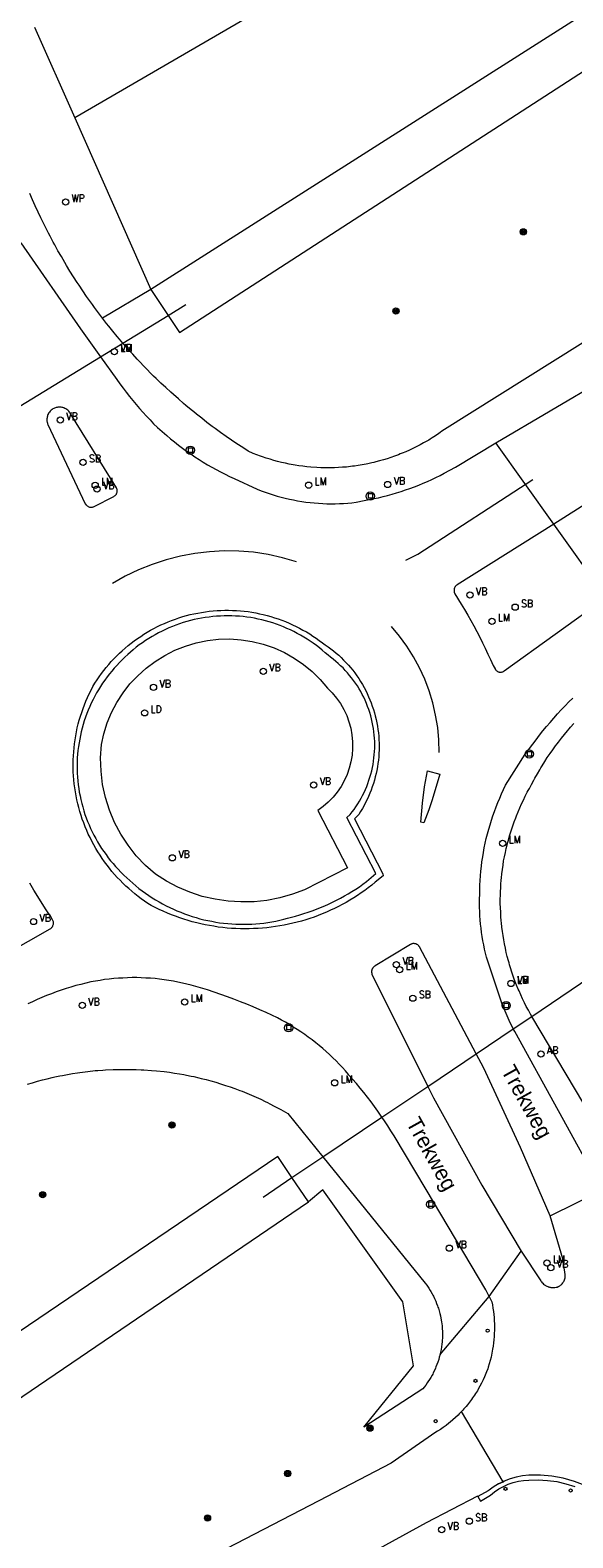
# Model space of a CAD drawing. Header units: metres. Extents: x 138165 to 154469, y 480134 to 494189.
# Tile 906 of 1056: x 147632 to 147675, y 487896 to 488017. Entities that reach past the tile are written whole.
import ezdxf

# ---------------------------------------------------------------- set-up
doc = ezdxf.new("R2010")
doc.units = ezdxf.units.M
doc.header["$LTSCALE"] = 0.001
doc.header["$MEASUREMENT"] = 0
for name, color, linetype, lineweight in [('TOP-L-duiker', 7, 'Continuous', 0), ('TOP-L-topo objecten punt', 7, 'Continuous', 0), ('TOP-L-topo objecten vlak', 7, 'Continuous', 0), ('TOP-L-verharding vangrail', 7, 'Continuous', 0), ('TOP-T-topo huisnummering naamgeving', 7, 'Continuous', 0)]:
    doc.layers.add(name, color=color, linetype=linetype, lineweight=lineweight)
doc.styles.add('Style-INTL_ISO', font='INTL_ISO.shx')
doc.styles.add('Style-STANDARD', font='STANDARD.shx')

# ---------------------------------------------------------------- blocks, each defined once
blk = doc.blocks.new('24')
at = {"layer": 'TOP-L-topo objecten punt', "color": 7, "linetype": 'Continuous', "lineweight": 0}
for radius in [0.025, 0.0182, 0.0115, 0.005]:
    blk.add_circle((0, 0), radius, dxfattribs=at)
blk = doc.blocks.new('39')
at = {"layer": 'TOP-L-topo objecten punt', "color": 7, "linetype": 'Continuous', "lineweight": 0}
for p, q in [((0.0175, 0.0175), (-0.0175, 0.0175)), ((-0.0175, 0.0175), (-0.0175, -0.0175)), ((0.0175, 0.0175), (0.0175, -0.0175)), ((0.0175, -0.0175), (-0.0175, -0.0175))]:
    blk.add_line(p, q, dxfattribs=at)
blk.add_circle((0, 0), 0.0332, dxfattribs=at)
blk = doc.blocks.new('121')
at = {"layer": 'TOP-L-topo objecten punt', "color": 7, "linetype": 'Continuous', "lineweight": 0}
blk.add_circle((0, 0), 0.025, dxfattribs=at)
at = {"layer": 'TOP-L-topo objecten punt', "color": 7, "linetype": 'Continuous', "lineweight": 0, "style": 'Style-STANDARD'}
blk.add_text('LD', height=0.06, dxfattribs=at).set_placement((0.0483, 0))
blk = doc.blocks.new('73')
at = {"layer": 'TOP-L-topo objecten punt', "color": 7, "linetype": 'Continuous', "lineweight": 0}
blk.add_circle((0, 0), 0.025, dxfattribs=at)
at = {"layer": 'TOP-L-topo objecten punt', "color": 7, "linetype": 'Continuous', "lineweight": 0, "style": 'Style-STANDARD'}
blk.add_text('WP', height=0.06, dxfattribs=at).set_placement((0.0483, 0))
blk = doc.blocks.new('16')
at = {"layer": 'TOP-L-topo objecten punt', "color": 7, "linetype": 'Continuous', "lineweight": 0}
blk.add_circle((0, 0), 0.025, dxfattribs=at)
at = {"layer": 'TOP-L-topo objecten punt', "color": 7, "linetype": 'Continuous', "lineweight": 0, "style": 'Style-STANDARD'}
blk.add_text('LM', height=0.06, dxfattribs=at).set_placement((0.0483, 0))
blk = doc.blocks.new('10')
at = {"layer": 'TOP-L-topo objecten punt', "linetype": 'Continuous', "lineweight": 0}
blk.add_circle((0, 0), 0.0125, dxfattribs=at)
blk = doc.blocks.new('11')
at = {"layer": 'TOP-L-topo objecten punt', "color": 7, "linetype": 'Continuous', "lineweight": 0}
blk.add_circle((0, 0), 0.025, dxfattribs=at)
at = {"layer": 'TOP-L-topo objecten punt', "color": 7, "linetype": 'Continuous', "lineweight": 0, "style": 'Style-STANDARD'}
blk.add_text('AB', height=0.06, dxfattribs=at).set_placement((0.0483, 0))
blk = doc.blocks.new('14')
at = {"layer": 'TOP-L-topo objecten punt', "color": 7, "linetype": 'Continuous', "lineweight": 0}
blk.add_circle((0, 0), 0.025, dxfattribs=at)
at = {"layer": 'TOP-L-topo objecten punt', "color": 7, "linetype": 'Continuous', "lineweight": 0, "style": 'Style-STANDARD'}
blk.add_text('VB', height=0.06, dxfattribs=at).set_placement((0.0483, 0))
blk = doc.blocks.new('175')
at = {"layer": 'TOP-L-topo objecten punt', "color": 7, "linetype": 'Continuous', "lineweight": 0}
blk.add_circle((0, 0), 0.025, dxfattribs=at)
at = {"layer": 'TOP-L-topo objecten punt', "color": 7, "linetype": 'Continuous', "lineweight": 0, "style": 'Style-STANDARD'}
blk.add_text('SB', height=0.06, dxfattribs=at).set_placement((0.0483, 0))

msp = doc.modelspace()

# ---------------------------------------------------------------- linework, layer by layer
at = {"layer": 'TOP-L-duiker', "flags": 128}
for points in [[(147623.8, 487982.25), (147624.42, 487982.62), (147625.4, 487983.22), (147629.08, 487985.47), (147637.36, 487990.53), (147639.15, 487991.62), (147642.78, 487993.84), (147644.21, 487994.71)], [(147650.4, 487923.12), (147652.71, 487924.68), (147655.19, 487926.35), (147659.92, 487929.53), (147663.59, 487932), (147670.45, 487936.62), (147671.94, 487937.61), (147675.85, 487940.24), (147679.02, 487942.38), (147681.26, 487943.88), (147684.63, 487946.15)]]:
    msp.add_lwpolyline(points, dxfattribs=at)
at = {"layer": 'TOP-L-topo objecten vlak', "flags": 128}
for points in [[(147641.4, 487995.93), (147643.68, 487992.47), (147724.36, 488044.73), (147772.72, 488072.84), (147785.71, 488080.5), (147796.44, 488087.95), (147809.37, 488098.65), (147819.57, 488109.56), (147827.83, 488120.75), (147835.01, 488133.22), (147841.03, 488147.37), (147844.05, 488157.11), (147846.57, 488168.92), (147847.23, 488188.48), (147844.78, 488203.91), (147840.84, 488218.68), (147837.11, 488230.04), (147835.87, 488234.03), (147833.82, 488235.19), (147831.83, 488234.91), (147830.85, 488233.48)], [(147830.85, 488233.48), (147837.44, 488218.93), (147842.96, 488198.81), (147844.08, 488185.66), (147843.33, 488169.56), (147840.91, 488158.39), (147837.18, 488146.76), (147831.26, 488133.45), (147824.85, 488122.61), (147816.68, 488111.64), (147806.73, 488101.09), (147793.53, 488090.31), (147774.18, 488078.27), (147757.9, 488068.9), (147723.07, 488047.91), (147641.4, 487995.93)], [(147723.37, 488063.33), (147721.34, 488062.16), (147693.91, 488045.29), (147663.5, 488026.18), (147649.07, 488017.7), (147635.29, 488009.7)], [(147731.48, 488026.44), (147664.73, 487984.55), (147664.6, 487984.46), (147664.47, 487984.37), (147664.21, 487984.19), (147663.94, 487984.02), (147663.8, 487983.93), (147663.67, 487983.85), (147663.53, 487983.77), (147663.25, 487983.61), (147662.98, 487983.46), (147662.83, 487983.39), (147662.55, 487983.24), (147662.41, 487983.17), (147662.12, 487983.04), (147661.83, 487982.91), (147661.54, 487982.79), (147661.39, 487982.73), (147661.24, 487982.67), (147660.94, 487982.56), (147660.64, 487982.45), (147660.34, 487982.35), (147660.04, 487982.26), (147659.73, 487982.17), (147659.42, 487982.09), (147659.27, 487982.05), (147659.11, 487982.02), (147658.8, 487981.95), (147658.65, 487981.92), (147658.34, 487981.86), (147658.02, 487981.81), (147657.71, 487981.76), (147657.55, 487981.74), (147657.23, 487981.7), (147657.08, 487981.68), (147656.76, 487981.66), (147656.44, 487981.64), (147656.12, 487981.62), (147655.81, 487981.61), (147655.49, 487981.61), (147655.17, 487981.62), (147655.01, 487981.62), (147654.69, 487981.64), (147654.22, 487981.67), (147653.9, 487981.7), (147653.59, 487981.74), (147653.27, 487981.78), (147652.96, 487981.83), (147652.8, 487981.85), (147652.49, 487981.91), (147652.18, 487981.98), (147651.87, 487982.05), (147651.56, 487982.13), (147651.25, 487982.21), (147650.95, 487982.3), (147650.64, 487982.4), (147650.34, 487982.5), (147650.19, 487982.55), (147649.89, 487982.66), (147649.6, 487982.78), (147649.21, 487982.95), (147648.76, 487983.24), (147648.3, 487983.53), (147647.86, 487983.84), (147647.42, 487984.14), (147646.98, 487984.46), (147646.54, 487984.78), (147646.32, 487984.94), (147645.89, 487985.26), (147645.47, 487985.59), (147645.05, 487985.93), (147644.83, 487986.1), (147644.63, 487986.27), (147644.21, 487986.62), (147644.01, 487986.79), (147643.6, 487987.14), (147643.2, 487987.5), (147642.99, 487987.68), (147642.6, 487988.05), (147642.2, 487988.42), (147641.82, 487988.79), (147641.62, 487988.98), (147641.43, 487989.17), (147641.05, 487989.56), (147640.86, 487989.75), (147640.49, 487990.14), (147640.31, 487990.34), (147639.94, 487990.73), (147639.58, 487991.13), (147639.4, 487991.34), (147639.23, 487991.54), (147639.15, 487991.62), (147638.88, 487991.95), (147638.7, 487992.16), (147638.36, 487992.57), (147638.02, 487992.99), (147637.85, 487993.2), (147637.52, 487993.63)], [(147669.06, 487983.61), (147677.76, 487988.77), (147701.27, 488002.73), (147717.53, 488012.46), (147717.58, 488012.37), (147722.53, 488015.47), (147730.2, 488020.21)], [(147632.06, 488016.97), (147635.29, 488009.7)], [(147635.29, 488009.7), (147641.4, 487995.93)], [(147723.32, 488007.93), (147723.28, 488007.98), (147723.24, 488008.02), (147723.19, 488008.05), (147723.13, 488008.08), (147723.08, 488008.11), (147723.02, 488008.12), (147722.95, 488008.13), (147722.89, 488008.14), (147722.83, 488008.13), (147722.77, 488008.12), (147722.71, 488008.1), (147722.66, 488008.08), (147722.6, 488008.05), (147695.54, 487990.94), (147673.71, 487977.1)], [(147637.52, 487993.63), (147637.19, 487994.06), (147636.87, 487994.49), (147636.71, 487994.71), (147636.4, 487995.15), (147636.24, 487995.37), (147635.94, 487995.81), (147635.64, 487996.26), (147635.49, 487996.49), (147635.2, 487996.94), (147634.91, 487997.4), (147634.63, 487997.86), (147634.49, 487998.09), (147634.22, 487998.56), (147633.95, 487999.02), (147633.69, 487999.5), (147633.56, 487999.73), (147633.31, 488000.21), (147633.18, 488000.45), (147632.94, 488000.93), (147632.7, 488001.41), (147632.58, 488001.66), (147632.35, 488002.14), (147632.12, 488002.63), (147631.9, 488003.13), (147631.69, 488003.62)], [(147630.96, 487999.66), (147635.76, 487992.76), (147637.36, 487990.53), (147638.68, 487988.7), (147638.92, 487988.36), (147639.17, 487988.02), (147639.42, 487987.68), (147639.68, 487987.35), (147639.94, 487987.03), (147640.21, 487986.7), (147640.48, 487986.39), (147640.76, 487986.07), (147641.04, 487985.76), (147641.33, 487985.46), (147641.62, 487985.16), (147641.92, 487984.86), (147642.67, 487984.2), (147642.98, 487983.94), (147643.29, 487983.69), (147643.61, 487983.44), (147643.93, 487983.2), (147644.26, 487982.96), (147644.59, 487982.73), (147644.92, 487982.51), (147645.26, 487982.29), (147645.6, 487982.08), (147645.94, 487981.87), (147646.29, 487981.67), (147646.64, 487981.48), (147646.99, 487981.29), (147647.35, 487981.1), (147647.71, 487980.93), (147648.08, 487980.76), (147649.93, 487979.91), (147650.24, 487979.78), (147650.56, 487979.67), (147650.88, 487979.56), (147651.2, 487979.45), (147651.52, 487979.35), (147651.84, 487979.27), (147652.17, 487979.18), (147652.5, 487979.11), (147652.83, 487979.04), (147653.16, 487978.97), (147653.49, 487978.92), (147653.83, 487978.87), (147654.16, 487978.83), (147654.49, 487978.8), (147654.83, 487978.77), (147655.17, 487978.75), (147655.5, 487978.74), (147655.84, 487978.73), (147656.18, 487978.74), (147656.51, 487978.75), (147656.85, 487978.76), (147657.19, 487978.79), (147657.52, 487978.82), (147657.86, 487978.86), (147659.27, 487979.15), (147659.64, 487979.22), (147660.01, 487979.31), (147660.37, 487979.4), (147660.74, 487979.5), (147661.1, 487979.61), (147661.46, 487979.72), (147661.82, 487979.84), (147662.17, 487979.96), (147662.52, 487980.09), (147662.87, 487980.23), (147663.22, 487980.38), (147663.57, 487980.53), (147663.91, 487980.68), (147664.25, 487980.84), (147664.59, 487981.01), (147664.92, 487981.19), (147665.81, 487981.68), (147669.06, 487983.61)], [(147641.4, 487995.93), (147637.52, 487993.63)], [(147636.17, 487978.69), (147636.19, 487978.66), (147636.21, 487978.64), (147636.23, 487978.61), (147636.28, 487978.57), (147636.33, 487978.53), (147636.36, 487978.52), (147636.41, 487978.49), (147636.48, 487978.47), (147636.54, 487978.46), (147636.6, 487978.46), (147636.67, 487978.46), (147636.73, 487978.47), (147636.76, 487978.48), (147636.79, 487978.49), (147636.84, 487978.52), (147638.43, 487979.33), (147638.48, 487979.36), (147638.53, 487979.39), (147638.58, 487979.44), (147638.61, 487979.49), (147638.63, 487979.51), (147638.65, 487979.54), (147638.67, 487979.6), (147638.69, 487979.66), (147638.69, 487979.69), (147638.7, 487979.72), (147638.7, 487979.78), (147638.7, 487979.81), (147638.69, 487979.87), (147638.67, 487979.93), (147638.66, 487979.96), (147638.63, 487980.02), (147634.93, 487986), (147634.9, 487986.04), (147634.88, 487986.08), (147634.82, 487986.15), (147634.79, 487986.18), (147634.76, 487986.21), (147634.73, 487986.24), (147634.66, 487986.3), (147634.58, 487986.35), (147634.5, 487986.39), (147634.42, 487986.42), (147634.38, 487986.44), (147634.33, 487986.45), (147634.29, 487986.46), (147634.2, 487986.48), (147634.11, 487986.49), (147634.07, 487986.49), (147633.98, 487986.49), (147633.93, 487986.48), (147633.89, 487986.47), (147633.8, 487986.46), (147633.76, 487986.44), (147633.67, 487986.41), (147633.63, 487986.39), (147633.55, 487986.35), (147633.48, 487986.3), (147633.41, 487986.25), (147633.38, 487986.22), (147633.31, 487986.15), (147633.26, 487986.08), (147633.2, 487986.01), (147633.18, 487985.97), (147633.14, 487985.89), (147633.12, 487985.85), (147633.1, 487985.76), (147633.08, 487985.68), (147633.07, 487985.63), (147633.06, 487985.54), (147633.06, 487985.45), (147633.06, 487985.36), (147633.07, 487985.32), (147633.08, 487985.27), (147633.1, 487985.19), (147633.11, 487985.15), (147633.14, 487985.09), (147636.14, 487978.74), (147636.17, 487978.69)], [(147673.71, 487977.1), (147669.06, 487983.61)], [(147673.71, 487977.1), (147665.96, 487972.24), (147665.92, 487972.21), (147665.87, 487972.17), (147665.83, 487972.13), (147665.79, 487972.09), (147665.76, 487972.03), (147665.73, 487971.98), (147665.71, 487971.92), (147665.7, 487971.87), (147665.7, 487971.81), (147665.7, 487971.75), (147665.7, 487971.69), (147665.72, 487971.63), (147665.74, 487971.57), (147665.77, 487971.52), (147666.28, 487970.67), (147666.54, 487970.24), (147666.8, 487969.81), (147667.04, 487969.37), (147667.29, 487968.93), (147667.52, 487968.48), (147667.76, 487968.04), (147667.98, 487967.59), (147668.2, 487967.14), (147668.42, 487966.68), (147668.63, 487966.23), (147668.83, 487965.77), (147668.99, 487965.5), (147669.01, 487965.45), (147669.05, 487965.4), (147669.08, 487965.36), (147669.13, 487965.32), (147669.18, 487965.29), (147669.23, 487965.26), (147669.28, 487965.24), (147669.33, 487965.23), (147669.39, 487965.22), (147669.45, 487965.22), (147669.51, 487965.23), (147669.56, 487965.24), (147669.61, 487965.26), (147669.67, 487965.29), (147669.71, 487965.32), (147677.91, 487971.21)], [(147677.91, 487971.21), (147673.71, 487977.1)], [(147655.15, 487967.58), (147655.38, 487967.42), (147655.6, 487967.27), (147655.82, 487967.1), (147656.04, 487966.93), (147656.25, 487966.76), (147656.46, 487966.58), (147656.66, 487966.39), (147656.85, 487966.2), (147657.04, 487966), (147657.23, 487965.8), (147657.41, 487965.59), (147657.58, 487965.38), (147657.75, 487965.16), (147657.91, 487964.93), (147658.06, 487964.71), (147658.21, 487964.48), (147658.35, 487964.24), (147658.49, 487964), (147658.62, 487963.76), (147658.74, 487963.51), (147658.85, 487963.26), (147658.96, 487963.01), (147659.06, 487962.76), (147659.15, 487962.5), (147659.24, 487962.24), (147659.32, 487961.97), (147659.39, 487961.71), (147659.46, 487961.44), (147659.51, 487961.17), (147659.56, 487960.9), (147659.6, 487960.63), (147659.64, 487960.36), (147659.67, 487960.09), (147659.68, 487959.81), (147659.7, 487959.54), (147659.7, 487959.26), (147659.7, 487958.99), (147659.68, 487958.71), (147659.66, 487958.44), (147659.64, 487958.17), (147659.6, 487957.9), (147659.56, 487957.62), (147659.51, 487957.35), (147659.45, 487957.09), (147659.39, 487956.82), (147659.32, 487956.55), (147659.24, 487956.29), (147659.15, 487956.03), (147659.06, 487955.77), (147658.96, 487955.52), (147658.85, 487955.26), (147658.74, 487955.01), (147658.61, 487954.77), (147658.49, 487954.53), (147658.35, 487954.29), (147658.21, 487954.05), (147658.06, 487953.82), (147657.72, 487953.47), (147659.99, 487949.06), (147660.01, 487948.9), (147659.38, 487948.37), (147659.11, 487948.15), (147658.83, 487947.93), (147658.54, 487947.72), (147658.26, 487947.52), (147657.96, 487947.32), (147657.66, 487947.13), (147657.36, 487946.94), (147657.05, 487946.76), (147656.74, 487946.59), (147656.43, 487946.43), (147656.11, 487946.27), (147655.8, 487946.12), (147655.47, 487945.97), (147655.14, 487945.84), (147654.82, 487945.71), (147654.48, 487945.58), (147654.15, 487945.47), (147653.81, 487945.36), (147653.47, 487945.26), (147653.13, 487945.16), (147652.79, 487945.08), (147652.44, 487945), (147652.09, 487944.93), (147651.74, 487944.87), (147651.39, 487944.81), (147651.04, 487944.76), (147650.69, 487944.72), (147650.34, 487944.69), (147649.99, 487944.66), (147649.63, 487944.65), (147649.28, 487944.64), (147648.92, 487944.63), (147648.57, 487944.64), (147648.22, 487944.65), (147647.86, 487944.67), (147647.51, 487944.7), (147647.16, 487944.74), (147646.8, 487944.78), (147646.45, 487944.84), (147646.11, 487944.9), (147645.76, 487944.96), (147645.41, 487945.04), (147645.07, 487945.12), (147644.72, 487945.21), (147644.38, 487945.31), (147644.05, 487945.41), (147643.71, 487945.52), (147643.38, 487945.64), (147643.04, 487945.77), (147642.72, 487945.9), (147642.39, 487946.04), (147642.07, 487946.19), (147641.75, 487946.34), (147641.43, 487946.51), (147641.16, 487946.68), (147640.89, 487946.86), (147640.63, 487947.05), (147640.37, 487947.24), (147640.12, 487947.44), (147639.87, 487947.65), (147639.63, 487947.86), (147639.39, 487948.07), (147639.15, 487948.3), (147638.93, 487948.53), (147638.7, 487948.76), (147638.49, 487949), (147638.28, 487949.24), (147638.07, 487949.49), (147637.88, 487949.75), (147637.68, 487950.01), (147637.5, 487950.27), (147637.32, 487950.54), (147637.14, 487950.81), (147636.98, 487951.09), (147636.82, 487951.37), (147636.67, 487951.66), (147636.52, 487951.95), (147636.38, 487952.24), (147636.25, 487952.53), (147636.13, 487952.83), (147636.01, 487953.13), (147635.9, 487953.43), (147635.8, 487953.74), (147635.7, 487954.05), (147635.62, 487954.36), (147635.54, 487954.67), (147635.47, 487954.99), (147635.4, 487955.31), (147635.35, 487955.62), (147635.3, 487955.94), (147635.26, 487956.26), (147635.22, 487956.58), (147635.2, 487956.91), (147635.18, 487957.23), (147635.17, 487957.55), (147635.17, 487957.87), (147635.17, 487958.2), (147635.19, 487958.52), (147635.21, 487958.84), (147635.24, 487959.16), (147635.28, 487959.48), (147635.32, 487959.8), (147635.38, 487960.12), (147635.43, 487960.44), (147635.5, 487960.75), (147635.58, 487961.07), (147635.66, 487961.38), (147635.75, 487961.69), (147635.85, 487962), (147635.96, 487962.3), (147636.07, 487962.6), (147636.19, 487962.9), (147636.32, 487963.2), (147636.45, 487963.49), (147636.6, 487963.78), (147636.75, 487964.07), (147636.91, 487964.34), (147637.08, 487964.6), (147637.25, 487964.85), (147637.43, 487965.11), (147637.62, 487965.36), (147637.82, 487965.6), (147638.02, 487965.84), (147638.22, 487966.07), (147638.43, 487966.3), (147638.65, 487966.52), (147638.87, 487966.74), (147639.1, 487966.95), (147639.33, 487967.16), (147639.57, 487967.36), (147639.82, 487967.55), (147640.07, 487967.74), (147640.32, 487967.92), (147640.58, 487968.1), (147640.84, 487968.27), (147641.1, 487968.43), (147641.37, 487968.59), (147641.64, 487968.74), (147641.92, 487968.88), (147642.2, 487969.01), (147642.49, 487969.14), (147642.77, 487969.26), (147643.06, 487969.38), (147643.36, 487969.48), (147643.65, 487969.58), (147643.95, 487969.68), (147644.25, 487969.76), (147644.55, 487969.84), (147644.85, 487969.91), (147645.16, 487969.97), (147645.46, 487970.02), (147645.77, 487970.07), (147646.08, 487970.11), (147646.39, 487970.14), (147646.7, 487970.16), (147647.01, 487970.18), (147647.32, 487970.19), (147647.63, 487970.19), (147647.95, 487970.18), (147648.26, 487970.17), (147648.57, 487970.15), (147648.88, 487970.11), (147649.19, 487970.08), (147649.49, 487970.03), (147649.8, 487969.98), (147650.11, 487969.91), (147650.41, 487969.85), (147650.71, 487969.77), (147651.01, 487969.69), (147651.31, 487969.59), (147651.61, 487969.5), (147651.9, 487969.39), (147652.19, 487969.28), (147652.48, 487969.16), (147652.76, 487969.03), (147653.04, 487968.9), (147653.32, 487968.75), (147653.59, 487968.6), (147653.86, 487968.45), (147654.13, 487968.29), (147654.39, 487968.12), (147654.65, 487967.95), (147654.9, 487967.76), (147655.15, 487967.58)], [(147657.12, 487953.57), (147657.37, 487953.8), (147657.53, 487954.01), (147657.69, 487954.22), (147657.84, 487954.43), (147657.98, 487954.65), (147658.12, 487954.88), (147658.25, 487955.11), (147658.37, 487955.34), (147658.49, 487955.58), (147658.6, 487955.82), (147658.7, 487956.06), (147658.8, 487956.3), (147658.88, 487956.55), (147658.96, 487956.8), (147659.04, 487957.05), (147659.1, 487957.31), (147659.16, 487957.57), (147659.21, 487957.82), (147659.25, 487958.08), (147659.28, 487958.34), (147659.31, 487958.6), (147659.33, 487958.87), (147659.34, 487959.13), (147659.34, 487959.39), (147659.34, 487959.66), (147659.33, 487959.92), (147659.3, 487960.18), (147659.28, 487960.44), (147659.24, 487960.7), (147659.2, 487960.96), (147659.14, 487961.22), (147659.08, 487961.48), (147659.02, 487961.73), (147658.94, 487961.98), (147658.86, 487962.23), (147658.77, 487962.48), (147658.68, 487962.72), (147658.57, 487962.97), (147658.46, 487963.21), (147658.34, 487963.44), (147658.22, 487963.67), (147658.09, 487963.9), (147657.95, 487964.12), (147657.8, 487964.34), (147657.65, 487964.56), (147657.49, 487964.77), (147657.33, 487964.97), (147657.16, 487965.17), (147656.98, 487965.37), (147656.8, 487965.56), (147656.61, 487965.74), (147656.42, 487965.92), (147656.22, 487966.09), (147656.02, 487966.26), (147655.81, 487966.42), (147655.6, 487966.58), (147655.37, 487966.78), (147655.14, 487966.98), (147654.91, 487967.17), (147654.67, 487967.36), (147654.42, 487967.54), (147654.17, 487967.71), (147653.92, 487967.88), (147653.66, 487968.04), (147653.4, 487968.2), (147653.13, 487968.34), (147652.86, 487968.48), (147652.59, 487968.62), (147652.31, 487968.74), (147652.03, 487968.86), (147651.75, 487968.97), (147651.46, 487969.08), (147651.17, 487969.18), (147650.88, 487969.27), (147650.59, 487969.35), (147650.29, 487969.42), (147649.99, 487969.49), (147649.7, 487969.55), (147649.4, 487969.6), (147649.1, 487969.64), (147648.79, 487969.68), (147648.49, 487969.71), (147648.19, 487969.73), (147647.88, 487969.74), (147647.58, 487969.75), (147647.27, 487969.74), (147646.97, 487969.73), (147646.67, 487969.72), (147646.36, 487969.69), (147646.06, 487969.65), (147645.76, 487969.61), (147645.46, 487969.56), (147645.16, 487969.51), (147644.86, 487969.44), (147644.57, 487969.37), (147644.27, 487969.29), (147643.98, 487969.2), (147643.69, 487969.1), (147643.4, 487969), (147643.12, 487968.89), (147642.84, 487968.77), (147642.56, 487968.65), (147642.29, 487968.52), (147642.02, 487968.38), (147641.75, 487968.23), (147641.49, 487968.08), (147641.23, 487967.92), (147640.97, 487967.76), (147640.72, 487967.58), (147640.47, 487967.41), (147640.23, 487967.22), (147639.99, 487967.03), (147639.76, 487966.83), (147639.54, 487966.63), (147639.32, 487966.42), (147639.09, 487966.21), (147638.88, 487965.99), (147638.67, 487965.77), (147638.46, 487965.55), (147638.26, 487965.31), (147638.07, 487965.08), (147637.88, 487964.84), (147637.7, 487964.59), (147637.53, 487964.34), (147637.36, 487964.08), (147637.2, 487963.82), (147637.05, 487963.56), (147636.9, 487963.29), (147636.76, 487963.02), (147636.62, 487962.75), (147636.5, 487962.47), (147636.38, 487962.19), (147636.27, 487961.91), (147636.16, 487961.62), (147636.06, 487961.33), (147635.97, 487961.04), (147635.89, 487960.74), (147635.82, 487960.45), (147635.75, 487960.15), (147635.69, 487959.85), (147635.64, 487959.55), (147635.59, 487959.25), (147635.55, 487958.94), (147635.52, 487958.64), (147635.5, 487958.34), (147635.49, 487958.03), (147635.48, 487957.72), (147635.49, 487957.42), (147635.49, 487957.11), (147635.51, 487956.81), (147635.54, 487956.51), (147635.57, 487956.2), (147635.61, 487955.9), (147635.66, 487955.6), (147635.72, 487955.3), (147635.78, 487955), (147635.85, 487954.7), (147635.93, 487954.41), (147636.02, 487954.11), (147636.11, 487953.82), (147636.21, 487953.54), (147636.32, 487953.25), (147636.44, 487952.97), (147636.56, 487952.69), (147636.69, 487952.41), (147636.83, 487952.14), (147636.98, 487951.87), (147637.13, 487951.61), (147637.29, 487951.34), (147637.45, 487951.09), (147637.62, 487950.84), (147637.8, 487950.59), (147637.98, 487950.34), (147638.17, 487950.1), (147638.37, 487949.87), (147638.57, 487949.64), (147638.78, 487949.42), (147639, 487949.18), (147639.23, 487948.95), (147639.46, 487948.72), (147639.7, 487948.51), (147639.94, 487948.29), (147640.18, 487948.08), (147640.44, 487947.88), (147640.7, 487947.68), (147640.96, 487947.49), (147641.22, 487947.31), (147641.49, 487947.13), (147641.77, 487946.96), (147642.05, 487946.8), (147642.33, 487946.64), (147642.62, 487946.49), (147642.91, 487946.35), (147643.2, 487946.21), (147643.49, 487946.08), (147643.79, 487945.96), (147644.1, 487945.84), (147644.4, 487945.73), (147644.71, 487945.63), (147645.02, 487945.54), (147645.33, 487945.45), (147645.64, 487945.37), (147645.96, 487945.3), (147646.28, 487945.24), (147646.6, 487945.18), (147646.91, 487945.13), (147647.23, 487945.09), (147647.56, 487945.06), (147647.88, 487945.03), (147648.2, 487945.02), (147648.52, 487945), (147648.85, 487945), (147649.17, 487945.01), (147649.5, 487945.02), (147649.82, 487945.04), (147650.14, 487945.07), (147650.46, 487945.1), (147650.78, 487945.15), (147651.1, 487945.2), (147651.42, 487945.26), (147651.74, 487945.32), (147652.05, 487945.4), (147652.36, 487945.48), (147652.68, 487945.57), (147652.98, 487945.66), (147653.33, 487945.76), (147653.67, 487945.86), (147654, 487945.97), (147654.34, 487946.09), (147654.67, 487946.21), (147655, 487946.34), (147655.33, 487946.48), (147655.65, 487946.62), (147655.97, 487946.77), (147656.29, 487946.93), (147656.6, 487947.09), (147656.91, 487947.27), (147657.22, 487947.44), (147657.52, 487947.63), (147657.82, 487947.82), (147658.11, 487948.01), (147658.4, 487948.22), (147658.69, 487948.42), (147659.44, 487949.08), (147657.12, 487953.57)], [(147655.56, 487963.94), (147655.94, 487963.56), (147656.29, 487963.14), (147656.6, 487962.7), (147656.87, 487962.23), (147657.1, 487961.74), (147657.28, 487961.24), (147657.42, 487960.72), (147657.52, 487960.19), (147657.57, 487959.65), (147657.57, 487959.11), (147657.53, 487958.58), (147657.44, 487958.04), (147657.3, 487957.52), (147657.13, 487957.01), (147656.9, 487956.52), (147656.64, 487956.05), (147656.34, 487955.6), (147656, 487955.19), (147655.62, 487954.8), (147655.21, 487954.45), (147654.78, 487954.13), (147657.16, 487949.53), (147653.71, 487947.77), (147652.74, 487947.41), (147651.73, 487947.12), (147650.7, 487946.92), (147649.67, 487946.81), (147648.62, 487946.79), (147647.58, 487946.85), (147646.54, 487947.01), (147645.52, 487947.24), (147644.53, 487947.57), (147643.57, 487947.97), (147642.64, 487948.46), (147641.76, 487949.02), (147640.96, 487949.72), (147640.23, 487950.5), (147639.57, 487951.34), (147638.98, 487952.23), (147638.49, 487953.17), (147638.08, 487954.16), (147637.76, 487955.17), (147637.53, 487956.22), (147637.4, 487957.28), (147637.37, 487958.34), (147637.43, 487959.41), (147637.63, 487960.29), (147637.9, 487961.16), (147638.25, 487961.99), (147638.67, 487962.8), (147639.17, 487963.56), (147639.72, 487964.28), (147640.34, 487964.94), (147641.02, 487965.55), (147641.74, 487966.09), (147642.51, 487966.57), (147643.33, 487966.98), (147644.17, 487967.32), (147645.04, 487967.57), (147645.93, 487967.76), (147646.83, 487967.86), (147647.73, 487967.89), (147648.64, 487967.83), (147649.53, 487967.69), (147650.41, 487967.47), (147651.27, 487967.18), (147652.1, 487966.81), (147652.89, 487966.36), (147653.64, 487965.85), (147654.33, 487965.27), (147654.98, 487964.63), (147655.56, 487963.94)], [(147677.57, 487923.66), (147670.57, 487936.39), (147670.45, 487936.62), (147670.11, 487937.29), (147669.56, 487938.59), (147668.31, 487942.36), (147668.23, 487942.68), (147668.15, 487943.01), (147668.08, 487943.34), (147668.02, 487943.67), (147667.96, 487944.01), (147667.91, 487944.34), (147667.87, 487944.68), (147667.83, 487945.01), (147667.8, 487945.35), (147667.78, 487945.69), (147667.76, 487946.02), (147667.75, 487946.36), (147667.75, 487946.7), (147667.75, 487947.04), (147667.76, 487947.38), (147667.76, 487947.75), (147667.77, 487948.13), (147667.79, 487948.51), (147667.82, 487948.89), (147667.85, 487949.27), (147667.89, 487949.65), (147667.94, 487950.02), (147668, 487950.4), (147668.06, 487950.77), (147668.13, 487951.14), (147668.21, 487951.51), (147668.29, 487951.88), (147668.38, 487952.25), (147668.48, 487952.62), (147668.59, 487952.98), (147668.7, 487953.34), (147668.82, 487953.7), (147668.94, 487954.06), (147669.08, 487954.42), (147669.22, 487954.77), (147669.36, 487955.12), (147669.52, 487955.47), (147669.68, 487955.81), (147669.84, 487956.15), (147671.4, 487958.64), (147672.28, 487959.81), (147672.55, 487960.16), (147672.83, 487960.52), (147673.11, 487960.86), (147673.4, 487961.2), (147673.69, 487961.54), (147673.99, 487961.87), (147674.29, 487962.2), (147674.6, 487962.52), (147674.91, 487962.84), (147675.23, 487963.15)], [(147679.54, 487924.84), (147671.94, 487937.61), (147671.82, 487937.8), (147671.66, 487938.1), (147671.49, 487938.4), (147671.34, 487938.71), (147671.26, 487938.86), (147671.19, 487939.02), (147671.05, 487939.33), (147670.91, 487939.65), (147670.84, 487939.8), (147670.71, 487940.12), (147670.53, 487940.6), (147670.47, 487940.77), (147670.36, 487941.09), (147670.3, 487941.25), (147670.25, 487941.42), (147670.15, 487941.75), (147670.11, 487941.91), (147670.06, 487942.08), (147669.97, 487942.41), (147669.89, 487942.74), (147669.85, 487942.91), (147669.82, 487943.08), (147669.75, 487943.42), (147669.69, 487943.75), (147669.63, 487944.09), (147669.58, 487944.43), (147669.54, 487944.77), (147669.5, 487945.12), (147669.48, 487945.29), (147669.46, 487945.63), (147669.44, 487945.97), (147669.42, 487946.32), (147669.41, 487946.66), (147669.41, 487947), (147669.42, 487947.35), (147669.42, 487947.52), (147669.45, 487948.03), (147669.46, 487948.21), (147669.48, 487948.55), (147669.5, 487948.72), (147669.54, 487949.06), (147669.58, 487949.4), (147669.63, 487949.74), (147669.68, 487950.08), (147669.75, 487950.42), (147669.82, 487950.76), (147669.89, 487951.09), (147670.01, 487951.59), (147670.06, 487951.76), (147670.15, 487952.09), (147670.25, 487952.42), (147670.3, 487952.58), (147670.41, 487952.91), (147670.52, 487953.23), (147670.65, 487953.55), (147670.71, 487953.71), (147670.84, 487954.03), (147670.97, 487954.35), (147671.11, 487954.66), (147671.26, 487954.97), (147671.41, 487955.28), (147671.57, 487955.59), (147671.65, 487955.74), (147671.74, 487955.89), (147671.92, 487956.21), (147672.1, 487956.55), (147672.19, 487956.72), (147672.38, 487957.06), (147672.57, 487957.39), (147672.67, 487957.56), (147672.77, 487957.72), (147672.97, 487958.05), (147673.18, 487958.37), (147673.4, 487958.69), (147673.62, 487959), (147673.84, 487959.31), (147673.96, 487959.47), (147674.07, 487959.62), (147674.31, 487959.92), (147674.55, 487960.22), (147674.79, 487960.52), (147674.92, 487960.67), (147675.04, 487960.81), (147675.3, 487961.1)], [(147663.33, 487956.02), (147663.58, 487957.31), (147664.57, 487957.05), (147663.94, 487954.99), (147663.67, 487954.17), (147663.27, 487953.15), (147663.05, 487953.19), (147663.16, 487954.72), (147663.33, 487956.02)], [(147629.86, 487942.66), (147633.32, 487944.64), (147633.37, 487944.67), (147633.42, 487944.71), (147633.46, 487944.76), (147633.5, 487944.8), (147633.53, 487944.85), (147633.55, 487944.91), (147633.57, 487944.96), (147633.58, 487945.02), (147633.59, 487945.08), (147633.59, 487945.14), (147633.58, 487945.2), (147633.57, 487945.26), (147633.55, 487945.31), (147633.52, 487945.36), (147633.34, 487945.64), (147633, 487946.16), (147632.67, 487946.68), (147632.34, 487947.22), (147632.01, 487947.75), (147631.7, 487948.29)], [(147673.4, 487921.61), (147671.04, 487927.1), (147668.08, 487933.47), (147667.47, 487934.61), (147662.92, 487943.19), (147662.89, 487943.24), (147662.87, 487943.27), (147662.82, 487943.32), (147662.8, 487943.34), (147662.75, 487943.37), (147662.72, 487943.39), (147662.66, 487943.42), (147662.6, 487943.43), (147662.57, 487943.44), (147662.51, 487943.45), (147662.48, 487943.45), (147662.41, 487943.45), (147662.35, 487943.43), (147662.32, 487943.42), (147662.29, 487943.41), (147662.26, 487943.4), (147662.22, 487943.38), (147659.37, 487941.66), (147659.34, 487941.64), (147659.29, 487941.61), (147659.24, 487941.56), (147659.22, 487941.54), (147659.2, 487941.52), (147659.18, 487941.49), (147659.14, 487941.43), (147659.13, 487941.41), (147659.12, 487941.38), (147659.1, 487941.31), (147659.09, 487941.25), (147659.09, 487941.19), (147659.09, 487941.15), (147659.1, 487941.09), (147659.11, 487941.03), (147659.12, 487941), (147663.59, 487932), (147664.05, 487931.08), (147667.94, 487924.07), (147671.07, 487918.79)], [(147668.52, 487915.13), (147668.26, 487915.68), (147663.46, 487923.73), (147660.89, 487928.03), (147660.64, 487928.43), (147660.39, 487928.83), (147660.14, 487929.22), (147659.92, 487929.53), (147659.87, 487929.61), (147659.6, 487930), (147659.33, 487930.38), (147659.05, 487930.76), (147658.76, 487931.13), (147658.47, 487931.5), (147658.17, 487931.86), (147657.87, 487932.22), (147657.56, 487932.58), (147657.25, 487932.93), (147657.24, 487932.96), (147657, 487933.24), (147656.75, 487933.51), (147656.5, 487933.78), (147656.24, 487934.04), (147655.98, 487934.29), (147655.72, 487934.55), (147655.45, 487934.79), (147655.17, 487935.03), (147654.89, 487935.27), (147654.61, 487935.5), (147654.32, 487935.72), (147654.02, 487935.94), (147653.73, 487936.16), (147653.42, 487936.36), (147653.12, 487936.57), (147652.81, 487936.76), (147652.5, 487936.95), (147652.18, 487937.14), (147651.86, 487937.31), (147651.54, 487937.49), (147650.64, 487937.92), (147650.12, 487938.15), (147649.61, 487938.37), (147649.09, 487938.58), (147648.57, 487938.79), (147648.05, 487938.99), (147647.53, 487939.19), (147647, 487939.38), (147646.47, 487939.56), (147645.94, 487939.74), (147644.99, 487940.02), (147644.64, 487940.12), (147644.28, 487940.21), (147643.92, 487940.29), (147643.56, 487940.37), (147643.2, 487940.44), (147642.83, 487940.5), (147642.47, 487940.55), (147642.1, 487940.6), (147641.73, 487940.64), (147641.37, 487940.67), (147641, 487940.69), (147640.63, 487940.71), (147640.26, 487940.72), (147639.89, 487940.72), (147639.52, 487940.71), (147639.15, 487940.69), (147638.79, 487940.67), (147638.42, 487940.64), (147638.05, 487940.6), (147637.68, 487940.56), (147637.32, 487940.5), (147636.95, 487940.44), (147636.59, 487940.38), (147636.19, 487940.28), (147635.79, 487940.18), (147635.39, 487940.08), (147634.99, 487939.96), (147634.6, 487939.84), (147634.2, 487939.71), (147633.81, 487939.58), (147633.42, 487939.43), (147633.04, 487939.28), (147632.66, 487939.13), (147632.28, 487938.96), (147631.9, 487938.79), (147631.53, 487938.61)], [(147631.51, 487932.17), (147631.9, 487932.29), (147632.3, 487932.41), (147632.7, 487932.51), (147633.09, 487932.61), (147633.49, 487932.71), (147633.69, 487932.75), (147634.1, 487932.84), (147634.3, 487932.88), (147634.7, 487932.95), (147635.11, 487933.02), (147635.51, 487933.09), (147635.71, 487933.11), (147636.12, 487933.17), (147636.33, 487933.19), (147636.94, 487933.26), (147637.14, 487933.27), (147637.55, 487933.3), (147637.76, 487933.32), (147638.37, 487933.35), (147638.78, 487933.36), (147639.19, 487933.36), (147639.6, 487933.36), (147640.01, 487933.36), (147640.22, 487933.35), (147640.63, 487933.33), (147640.83, 487933.32), (147641.45, 487933.28), (147641.86, 487933.24), (147642.47, 487933.18), (147642.88, 487933.13), (147643.28, 487933.07), (147643.69, 487933), (147644.04, 487932.94), (147644.24, 487932.9), (147644.64, 487932.82), (147644.83, 487932.78), (147645.23, 487932.69), (147645.43, 487932.64), (147645.82, 487932.54), (147646.02, 487932.49), (147646.21, 487932.44), (147646.6, 487932.33), (147646.99, 487932.21), (147647.38, 487932.08), (147647.76, 487931.95), (147648.14, 487931.82), (147648.52, 487931.67), (147648.71, 487931.6), (147649.09, 487931.45), (147649.46, 487931.29), (147649.65, 487931.21), (147650.02, 487931.05), (147650.2, 487930.96), (147650.57, 487930.79), (147650.75, 487930.7), (147650.93, 487930.61), (147651.29, 487930.42), (147651.65, 487930.23), (147651.82, 487930.13), (147652, 487930.03), (147652.39, 487929.81), (147655.19, 487926.35), (147663.39, 487916.22), (147663.51, 487916.06), (147663.63, 487915.88), (147663.69, 487915.8), (147663.8, 487915.62), (147663.85, 487915.53), (147663.95, 487915.35), (147664, 487915.26), (147664.05, 487915.16), (147664.14, 487914.97), (147664.23, 487914.78), (147664.3, 487914.59), (147664.38, 487914.39), (147664.41, 487914.29), (147664.45, 487914.2), (147664.51, 487913.99), (147664.56, 487913.79), (147664.61, 487913.59), (147664.65, 487913.39), (147664.67, 487913.28), (147664.7, 487913.08), (147664.72, 487912.97), (147664.74, 487912.77), (147664.76, 487912.56), (147664.77, 487912.35), (147664.77, 487912.24), (147664.77, 487912.03), (147664.77, 487911.83), (147664.76, 487911.62), (147664.75, 487911.51), (147664.73, 487911.31), (147664.7, 487911.1), (147664.67, 487910.89), (147664.64, 487910.79), (147664.6, 487910.58), (147664.58, 487910.48)], [(147654.04, 487922.73), (147652.71, 487924.68), (147651.57, 487926.36), (147563.64, 487866.74), (147563.47, 487865.52), (147565.26, 487863.33), (147566.26, 487863)], [(147664.58, 487910.48), (147664.52, 487910.28), (147664.47, 487910.08), (147664.4, 487909.88), (147664.33, 487909.68), (147664.25, 487909.49), (147664.21, 487909.39), (147664.13, 487909.2), (147664.04, 487909.02), (147663.99, 487908.92), (147663.94, 487908.83), (147663.83, 487908.65), (147663.78, 487908.56), (147663.73, 487908.47), (147663.61, 487908.29), (147663.55, 487908.21), (147663.43, 487908.04), (147663.3, 487907.87), (147663.2, 487907.74), (147658.46, 487904.65), (147662.45, 487909.59), (147661.59, 487914.72), (147655.18, 487923.69), (147654.04, 487922.73)], [(147673.4, 487921.61), (147677.57, 487923.66)], [(147566.26, 487863), (147654.04, 487922.73)], [(147671.07, 487918.79), (147672.66, 487916.39), (147672.69, 487916.35), (147672.72, 487916.32), (147672.78, 487916.24), (147672.81, 487916.21), (147672.88, 487916.14), (147672.96, 487916.08), (147673, 487916.05), (147673.04, 487916.03), (147673.13, 487915.98), (147673.22, 487915.94), (147673.26, 487915.92), (147673.31, 487915.91), (147673.35, 487915.9), (147673.4, 487915.88), (147673.45, 487915.87), (147673.5, 487915.87), (147673.59, 487915.86), (147673.69, 487915.86), (147673.74, 487915.86), (147673.79, 487915.86), (147673.88, 487915.88), (147673.93, 487915.89), (147673.98, 487915.9), (147674.06, 487915.93), (147674.1, 487915.95), (147674.14, 487915.97), (147674.17, 487916), (147674.21, 487916.02), (147674.25, 487916.05), (147674.28, 487916.08), (147674.31, 487916.11), (147674.34, 487916.14), (147674.37, 487916.17), (147674.43, 487916.24), (147674.45, 487916.28), (147674.5, 487916.35), (147674.52, 487916.4), (147674.55, 487916.48), (147674.58, 487916.56), (147674.6, 487916.65), (147674.61, 487916.74), (147674.61, 487916.78), (147674.61, 487916.83), (147674.61, 487916.91), (147674.43, 487918.15), (147673.4, 487921.61)], [(147668.52, 487915.13), (147671.07, 487918.79)], [(147664.58, 487910.48), (147668.52, 487915.13)], [(147668.52, 487915.13), (147668.73, 487914.7), (147668.78, 487914.46), (147668.82, 487914.21), (147668.86, 487913.95), (147668.89, 487913.7), (147668.91, 487913.45), (147668.93, 487913.2), (147668.94, 487912.94), (147668.94, 487912.69), (147668.94, 487912.43), (147668.93, 487912.18), (147668.92, 487911.93), (147668.89, 487911.67), (147668.86, 487911.42), (147668.83, 487911.17), (147668.79, 487910.92), (147668.68, 487910.28), (147668.61, 487910.01), (147668.53, 487909.75), (147668.45, 487909.48), (147668.4, 487909.35), (147668.31, 487909.09), (147668.26, 487908.96), (147668.2, 487908.83), (147668.15, 487908.7), (147668.03, 487908.45), (147667.91, 487908.19), (147667.78, 487907.95), (147667.64, 487907.7), (147667.57, 487907.58), (147667.42, 487907.35), (147667.35, 487907.23), (147667.19, 487907), (147667.11, 487906.88), (147666.94, 487906.66), (147666.77, 487906.44), (147666.68, 487906.33), (147666.5, 487906.12), (147666.41, 487906.02), (147666.31, 487905.92)], [(147668.52, 487915.13), (147668.52, 487915.13)], [(147666.31, 487905.92), (147666.12, 487905.72), (147666.02, 487905.62), (147665.82, 487905.43), (147665.61, 487905.24), (147665.39, 487905.06), (147665.29, 487904.97), (147665.06, 487904.8), (147664.84, 487904.64), (147664.61, 487904.48), (147664.37, 487904.33), (147664.25, 487904.26), (147660.65, 487901.78), (147654.86, 487898.74), (147643.77, 487893), (147641.94, 487891.96), (147639.22, 487890.39), (147637.46, 487889.36), (147636.36, 487888.71), (147633.92, 487887.25), (147630.76, 487885.32)], [(147669.63, 487900.28), (147666.31, 487905.92)], [(147667.62, 487899.11), (147667.81, 487898.72), (147668.62, 487899.2), (147668.95, 487899.47), (147669.3, 487899.7), (147669.67, 487899.91), (147670.05, 487900.08), (147670.45, 487900.22), (147670.86, 487900.32), (147671.28, 487900.39), (147671.7, 487900.42), (147672.45, 487900.44), (147673.2, 487900.39), (147673.94, 487900.29), (147674.67, 487900.12), (147675.39, 487899.9)], [(147669.73, 487900.33), (147669.63, 487900.28), (147669.27, 487900.11)], [(147669.27, 487900.11), (147669.63, 487900.28)], [(147669.63, 487900.28), (147669.73, 487900.33)], [(147681.74, 487893.53), (147679.51, 487897.08), (147679.22, 487897.56), (147678.89, 487898.02), (147678.52, 487898.44), (147678.12, 487898.82), (147677.69, 487899.17), (147677.22, 487899.49), (147676.73, 487899.76), (147676.22, 487899.98), (147675.36, 487900.31), (147674.46, 487900.56), (147673.55, 487900.72), (147672.63, 487900.81), (147671.7, 487900.81), (147671.19, 487900.76), (147670.69, 487900.66), (147670.2, 487900.52), (147669.73, 487900.33)], [(147630.45, 487878.56), (147632.2, 487879.64), (147632.81, 487880), (147634.34, 487880.91), (147636.26, 487882.03), (147637.36, 487882.66), (147663.49, 487897.01), (147667.61, 487899.14), (147667.62, 487899.11)], [(147669.27, 487900.11), (147668.84, 487899.84), (147668.51, 487899.6), (147668.43, 487899.54), (147667.62, 487899.11)]]:
    msp.add_lwpolyline(points, dxfattribs=at)
at = {"layer": 'TOP-L-verharding vangrail', "flags": 128}
for points in [[(147661.84, 487974.2), (147662.79, 487974.68), (147672.02, 487980.68)], [(147653.08, 487974.08), (147651.95, 487974.41), (147650.79, 487974.66), (147649.63, 487974.84), (147648.45, 487974.93), (147647.27, 487974.95), (147646.09, 487974.89), (147644.92, 487974.75), (147643.76, 487974.54), (147642.61, 487974.24), (147641.49, 487973.87), (147640.4, 487973.43), (147639.33, 487972.92), (147638.31, 487972.34)], [(147664.51, 487958.78), (147664.48, 487959.79), (147664.39, 487960.79), (147664.22, 487961.78), (147664, 487962.76), (147663.7, 487963.72), (147663.35, 487964.66), (147662.93, 487965.57), (147662.45, 487966.45), (147661.91, 487967.3), (147661.32, 487968.11), (147660.68, 487968.89)]]:
    msp.add_lwpolyline(points, dxfattribs=at)

# ---------------------------------------------------------------- block references
at = {"layer": 'TOP-L-topo objecten punt', "xscale": 10, "yscale": 10, "zscale": 10}
for name, p in [('73', (147634.56, 488002.94)), ('24', (147671.26, 488000.55)), ('24', (147661.04, 487994.19)), ('16', (147638.47, 487990.94)), ('14', (147638.47, 487990.94)), ('14', (147634.13, 487985.45)), ('175', (147635.96, 487982.06)), ('39', (147644.56, 487983.03)), ('16', (147636.93, 487980.22)), ('14', (147637.08, 487979.91)), ('16', (147654.04, 487980.23)), ('14', (147660.39, 487980.28)), ('39', (147658.98, 487979.35)), ('14', (147666.98, 487971.41)), ('175', (147670.6, 487970.44)), ('16', (147668.74, 487969.31)), ('14', (147650.41, 487965.3)), ('14', (147641.61, 487964)), ('121', (147640.89, 487961.96)), ('39', (147671.73, 487958.66)), ('14', (147654.45, 487956.18)), ('16', (147669.6, 487951.5)), ('14', (147643.12, 487950.33)), ('14', (147631.99, 487945.22)), ('14', (147661.08, 487941.77)), ('16', (147661.34, 487941.36)), ('16', (147670.27, 487940.25)), ('14', (147670.27, 487940.25)), ('14', (147635.9, 487938.49)), ('16', (147644.11, 487938.77)), ('175', (147662.4, 487939.07)), ('39', (147669.88, 487938.48)), ('39', (147652.44, 487936.7)), ('11', (147672.67, 487934.6)), ('16', (147656.13, 487932.28)), ('24', (147643.09, 487928.89)), ('24', (147632.73, 487923.3)), ('39', (147663.83, 487922.53)), ('14', (147665.33, 487919.02)), ('16', (147673.15, 487917.83)), ('14', (147673.46, 487917.46)), ('10', (147668.39, 487912.4)), ('10', (147667.42, 487908.38)), ('10', (147664.23, 487905.14)), ('24', (147658.96, 487904.58)), ('24', (147652.37, 487900.94)), ('10', (147669.83, 487899.71)), ('10', (147675.05, 487899.58)), ('24', (147645.94, 487897.37)), ('14', (147664.71, 487896.43)), ('175', (147666.92, 487897.12))]:
    msp.add_blockref(name, p, dxfattribs=at)

# ---------------------------------------------------------------- texts
at = {"layer": 'TOP-T-topo huisnummering naamgeving', "style": 'Style-INTL_ISO'}
for p in [(147669.44, 487933.26), (147661.83, 487929.08)]:
    msp.add_text('Trekweg', height=1.25, rotation=299.1, dxfattribs=at).set_placement(p)

doc.saveas('drawing.dxf')
